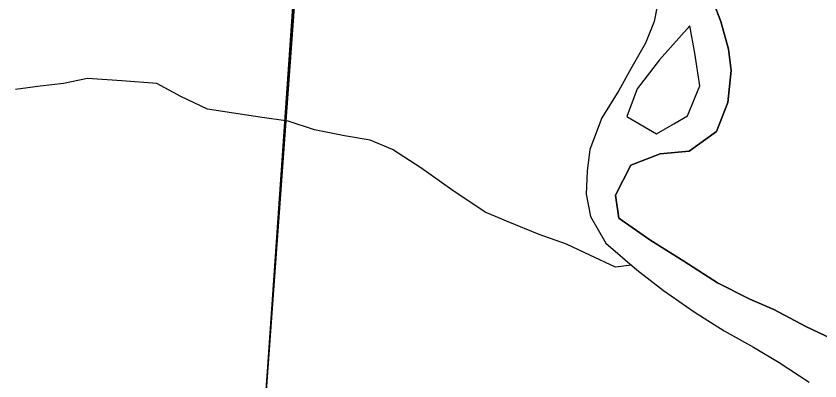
# Model space of a CAD drawing. Extents: x 39.8 to 73.8, y 13 to 35.
# Drawn here: x 43.3196 to 43.6746, y 31.2143 to 31.3753 of the extents above; entities that cross this region are included whole.
import ezdxf

# ---------------------------------------------------------------- set-up
doc = ezdxf.new("R2010")
doc.units = 0
for name, color, linetype in [('GM_X_Corporation', 7, 'Continuous'), ('GM_X_Major_River', 7, 'Continuous'), ('GM_X_Minor_River', 7, 'Continuous')]:
    doc.layers.add(name, color=color, linetype=linetype)

msp = doc.modelspace()

# ---------------------------------------------------------------- linework, layer by layer
at = {"layer": 'GM_X_Corporation'}
for points in [[(43.34809, 29.97663), (43.35246, 30.03598), (43.3561, 30.08553), (43.36111, 30.15362), (43.36109, 30.17636), (43.41195, 30.9413), (43.42785, 31.18042), (43.45938, 31.61017), (43.46036, 31.62342), (43.48793, 31.99916), (43.50044, 32.16961), (43.54165, 32.78801), (43.54199, 32.79316), (43.5449, 32.83682), (43.54599, 32.85317), (43.54652, 32.86105), (43.56813, 33.1854), (43.58174, 33.40977), (43.61576, 33.86498), (41.86298, 33.86498), (41.86298, 28.23095)], [(48.66298, 33.86498), (43.61576, 33.86498), (43.58174, 33.40977), (43.56813, 33.1854), (43.54652, 32.86105), (43.54599, 32.85317), (43.5449, 32.83682), (43.54199, 32.79316), (43.54165, 32.78801), (43.50044, 32.16961), (43.48793, 31.99916), (43.46036, 31.62342), (43.45938, 31.61017), (43.42785, 31.18042), (43.41195, 30.9413), (43.36109, 30.17636), (43.36111, 30.15362), (43.3561, 30.08553), (43.35246, 30.03598), (43.34809, 29.97663)]]:
    msp.add_lwpolyline(points, dxfattribs=at)
for points in [[(43.50363, 32.26026), (44.51605, 32.19572), (44.4392, 31.1377), (43.42824, 31.18464), (43.49688, 32.17123)], [(42.505, 32.2334), (43.49688, 32.17123), (43.42824, 31.18464), (42.42616, 31.2112)]]:
    msp.add_lwpolyline(points, close=True, dxfattribs=at)
at = {"layer": 'GM_X_Major_River'}
for p, q in [((43.60402, 31.38653), (43.60137, 31.37289)), ((43.6309, 31.37289), (43.62598, 31.38577)), ((43.60137, 31.37289), (43.59758, 31.36341)), ((43.6343, 31.36076), (43.6309, 31.37289)), ((43.61714, 31.37109), (43.60381, 31.356)), ((43.61934, 31.35895), (43.61714, 31.37109)), ((43.59758, 31.36341), (43.59114, 31.35204)), ((43.62154, 31.34454), (43.61934, 31.35895)), ((43.63544, 31.35129), (43.6343, 31.36076)), ((43.60381, 31.356), (43.5939, 31.34316)), ((43.59114, 31.35204), (43.58584, 31.34256)), ((43.63392, 31.33727), (43.63544, 31.35129)), ((43.61617, 31.3313), (43.62154, 31.34454)), ((43.58584, 31.34256), (43.57826, 31.33043)), ((43.5939, 31.34316), (43.58929, 31.33106)), ((43.62899, 31.32438), (43.63392, 31.33727)), ((43.57826, 31.33043), (43.57296, 31.31641)), ((43.58929, 31.33106), (43.6025, 31.32341)), ((43.61012, 31.32781), (43.61617, 31.3313)), ((43.6025, 31.32341), (43.61012, 31.32781)), ((43.61687, 31.31566), (43.62899, 31.32438)), ((43.57296, 31.31641), (43.57182, 31.30694)), ((43.60401, 31.31452), (43.61687, 31.31566)), ((43.59113, 31.30959), (43.60401, 31.31452)), ((43.58431, 31.29633), (43.59113, 31.30959)), ((43.57182, 31.30694), (43.57144, 31.2967)), ((43.57144, 31.2967), (43.57333, 31.28685)), ((43.58583, 31.28609), (43.58431, 31.29633)), ((43.57333, 31.28685), (43.58014, 31.2751)), ((43.59945, 31.27662), (43.58583, 31.28609)), ((43.61459, 31.26715), (43.59945, 31.27662)), ((43.58014, 31.2751), (43.59377, 31.26335)), ((43.62935, 31.25768), (43.61459, 31.26715)), ((43.59377, 31.26335), (43.6055, 31.25426)), ((43.64374, 31.25048), (43.62935, 31.25768)), ((43.6055, 31.25426), (43.61913, 31.24479)), ((43.65434, 31.24593), (43.64374, 31.25048)), ((43.61913, 31.24479), (43.63238, 31.23645)), ((43.66834, 31.23835), (43.65434, 31.24593)), ((43.68273, 31.23153), (43.66834, 31.23835)), ((43.63238, 31.23645), (43.64525, 31.22925)), ((43.64525, 31.22925), (43.65661, 31.22243)), ((43.65661, 31.22243), (43.66985, 31.21372))]:
    msp.add_line(p, q, dxfattribs=at)
for points in [[(43.60402, 31.38653), (43.60137, 31.37289), (43.59758, 31.36341), (43.59114, 31.35204), (43.58584, 31.34256), (43.57826, 31.33043), (43.57296, 31.31641), (43.57182, 31.30694), (43.57144, 31.2967), (43.57333, 31.28685), (43.58014, 31.2751), (43.59377, 31.26335), (43.6055, 31.25426), (43.61913, 31.24479), (43.63238, 31.23645), (43.64525, 31.22925), (43.65661, 31.22243), (43.66985, 31.21372)], [(43.62598, 31.38577), (43.6309, 31.37289), (43.6343, 31.36076), (43.63544, 31.35129), (43.63392, 31.33727), (43.62899, 31.32438), (43.61687, 31.31566), (43.60401, 31.31452), (43.59113, 31.30959), (43.58431, 31.29633), (43.58583, 31.28609), (43.59945, 31.27662), (43.61459, 31.26715), (43.62935, 31.25768), (43.64374, 31.25048), (43.65434, 31.24593), (43.66834, 31.23835), (43.68273, 31.23153)]]:
    msp.add_lwpolyline(points, dxfattribs=at)
at = {"layer": 'GM_X_Minor_River'}
for p, q in [((43.35112, 31.34784), (43.34052, 31.34556)), ((43.36626, 31.3467), (43.35112, 31.34784)), ((43.33029, 31.34442), (43.31932, 31.3429)), ((43.34052, 31.34556), (43.33029, 31.34442)), ((43.38178, 31.34557), (43.36626, 31.3467)), ((43.39238, 31.33988), (43.38178, 31.34557)), ((43.40412, 31.3342), (43.39238, 31.33988)), ((43.41661, 31.33231), (43.40412, 31.3342)), ((43.42721, 31.33079), (43.41661, 31.33231)), ((43.4397, 31.3289), (43.42721, 31.33079)), ((43.45144, 31.32511), (43.4397, 31.3289)), ((43.46469, 31.32246), (43.45144, 31.32511)), ((43.47604, 31.32057), (43.46469, 31.32246)), ((43.48589, 31.3164), (43.47604, 31.32057)), ((43.49838, 31.30844), (43.48589, 31.3164)), ((43.51201, 31.29859), (43.49838, 31.30844)), ((43.52677, 31.28874), (43.51201, 31.29859)), ((43.53699, 31.28457), (43.52677, 31.28874)), ((43.55062, 31.27889), (43.53699, 31.28457)), ((43.56273, 31.27472), (43.55062, 31.27889)), ((43.57295, 31.2698), (43.56273, 31.27472)), ((43.5843, 31.26449), (43.57295, 31.2698)), ((43.59144, 31.26536), (43.5843, 31.26449))]:
    msp.add_line(p, q, dxfattribs=at)

doc.saveas('drawing.dxf')
